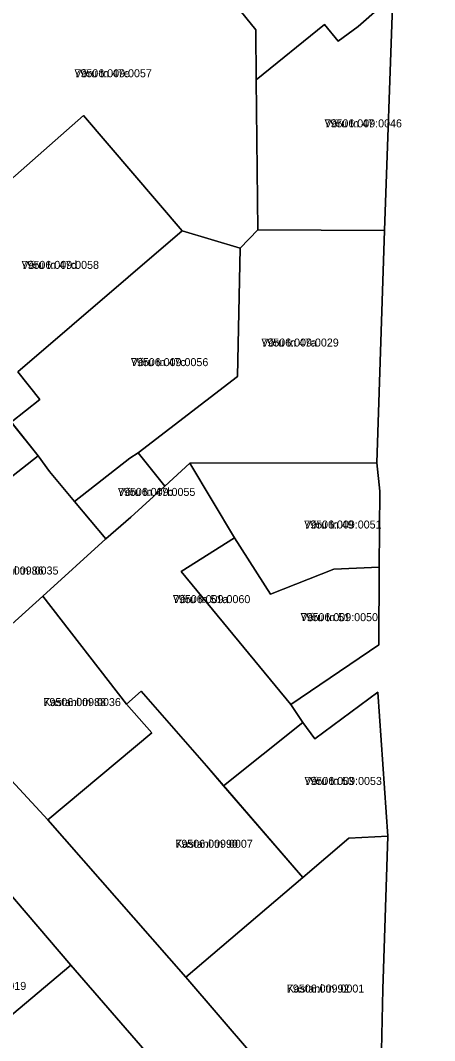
# Model space of a CAD drawing. Extents: x 643847 to 663718, y 6468443 to 6482775.
# Drawn here: x 659135.9 to 659213.5, y 6472833.9 to 6473025.1 of the extents above; entities that cross this region are included whole.
import ezdxf

# ---------------------------------------------------------------- set-up
doc = ezdxf.new("R2010")
doc.units = 0
for name, color, linetype in [('L_AADRESS', 7, 'Continuous'), ('PIIR', 7, 'Continuous'), ('TUNNUS', 7, 'Continuous')]:
    doc.layers.add(name, color=color, linetype=linetype)

msp = doc.modelspace()

# ---------------------------------------------------------------- linework, layer by layer
at = {"layer": 'PIIR'}
for points in [[(659203.54, 6472832.07), (659203.79, 6472843.57), (659204.7, 6472872.27), (659202.84, 6472899.22), (659191.04, 6472890.49), (659188.82, 6472893.55), (659186.53, 6472896.93), (659203.06, 6472908.11), (659203.09, 6472922.62), (659203.22, 6472936.91), (659202.63, 6472942.18), (659204.12, 6472985.73), (659205.66, 6473029.64), (659206.61, 6473064.08), (659206.8, 6473070.76), (659221.9, 6473064.09)], [(659160.01, 6472831.12), (659145.35, 6472848.08), (659130.72, 6472865.11), (659116.35, 6472881.76), (659099.69, 6472901.36), (659079.69, 6472924.88), (659049.93, 6472959.21), (659045.67, 6472964.39), (659029.19, 6472983.58), (659026.15, 6472987.07), (659011.13, 6473004.54), (658997.61, 6473020.32), (658969.3, 6472996.48), (658963.89, 6472998.37), (658972.21, 6473005.47), (658994.25, 6473024.24), (658979.81, 6473040.96)], [(659128.85, 6472888.45), (659141.04, 6472875.28), (659166.89, 6472845.8), (659185.44, 6472824.24)]]:
    msp.add_lwpolyline(points, dxfattribs=at)
for points in [[(659205.66, 6473029.64), (659203.24, 6473027.55), (659199.14, 6473023.98), (659195.41, 6473021.22), (659192.86, 6473024.33), (659180.07, 6473013.96), (659179.98, 6473023.32), (659162.9, 6473044.51), (659183.96, 6473062.45), (659186.1, 6473059.91), (659192.53, 6473065.39), (659194.37, 6473064.28), (659206.61, 6473064.08)], [(659155.16, 6473051.86), (659162.9, 6473044.51), (659179.98, 6473023.32), (659180.07, 6473013.96), (659180.34, 6472985.85), (659177.07, 6472982.42), (659166.2, 6472985.69), (659147.71, 6473007.27), (659123.22, 6472985.75), (659112.47, 6472977.03), (659097.41, 6472993.3), (659091.21, 6472999.7), (659094.35, 6472999.83), (659125.13, 6473025.41), (659147.51, 6473044.37)], [(659205.66, 6473029.64), (659204.12, 6472985.73), (659180.34, 6472985.85), (659180.07, 6473013.96), (659192.86, 6473024.33), (659195.41, 6473021.22), (659199.14, 6473023.98), (659203.24, 6473027.55)], [(659147.71, 6473007.27), (659166.2, 6472985.69), (659135.36, 6472959.26), (659139.49, 6472954.05), (659134.14, 6472949.81), (659131.92, 6472952.61), (659125.48, 6472959.98), (659112.47, 6472977.03), (659123.22, 6472985.75)], [(659166.2, 6472985.69), (659177.07, 6472982.42), (659176.53, 6472958.37), (659157.92, 6472944.08), (659156.37, 6472943.05), (659146.01, 6472934.94), (659141.31, 6472940.59), (659139.17, 6472943.51), (659134.14, 6472949.81), (659139.49, 6472954.05), (659135.36, 6472959.26)], [(659202.63, 6472942.18), (659167.6, 6472942.11), (659162.93, 6472937.83), (659157.92, 6472944.08), (659176.53, 6472958.37), (659177.07, 6472982.42), (659180.34, 6472985.85), (659204.12, 6472985.73)], [(659100.66, 6472921.71), (659092.48, 6472931.43), (659091.7, 6472932.4), (659098.96, 6472938.32), (659100.72, 6472936.04), (659111.4, 6472930.82), (659120.28, 6472937.71), (659117.67, 6472941.08), (659131.92, 6472952.61), (659139.17, 6472943.51), (659115.07, 6472924.57), (659115.52, 6472923.89), (659105.83, 6472915.66)], [(659119.91, 6472899.03), (659105.83, 6472915.66), (659115.52, 6472923.89), (659115.07, 6472924.57), (659139.17, 6472943.51), (659141.31, 6472940.59), (659146.01, 6472934.94), (659151.9, 6472927.93), (659140.08, 6472917.19)], [(659157.92, 6472944.08), (659162.93, 6472937.83), (659156.55, 6472931.99), (659151.9, 6472927.93), (659146.01, 6472934.94), (659156.37, 6472943.05)], [(659167.6, 6472942.11), (659175.97, 6472928.13), (659165.99, 6472921.85), (659186.53, 6472896.93), (659188.82, 6472893.55), (659173.94, 6472881.67), (659170.71, 6472885.42), (659158.51, 6472899.4), (659155.72, 6472896.95), (659140.08, 6472917.19), (659151.9, 6472927.93), (659156.55, 6472931.99), (659162.93, 6472937.83)], [(659167.6, 6472942.11), (659202.63, 6472942.18), (659203.22, 6472936.91), (659203.09, 6472922.62), (659194.62, 6472922.25), (659182.74, 6472917.6), (659175.97, 6472928.13)], [(659165.99, 6472921.85), (659175.97, 6472928.13), (659182.74, 6472917.6), (659194.62, 6472922.25), (659203.09, 6472922.62), (659203.06, 6472908.11), (659186.53, 6472896.93)], [(659141.04, 6472875.28), (659128.85, 6472888.45), (659122.23, 6472896.09), (659119.91, 6472899.03), (659140.08, 6472917.19), (659155.72, 6472896.95), (659160.47, 6472891.61)], [(659141.04, 6472875.28), (659160.47, 6472891.61), (659155.72, 6472896.95), (659158.51, 6472899.4), (659170.71, 6472885.42), (659188.77, 6472864.47), (659166.89, 6472845.8)], [(659204.7, 6472872.27), (659197.41, 6472871.84), (659188.77, 6472864.47), (659173.94, 6472881.67), (659188.82, 6472893.55), (659191.04, 6472890.49), (659202.84, 6472899.22)], [(659197.41, 6472871.84), (659204.7, 6472872.27), (659203.79, 6472843.57), (659203.54, 6472832.07), (659202.58, 6472827.96), (659195.91, 6472821.22), (659190.33, 6472820.1), (659185.44, 6472824.24), (659166.89, 6472845.8), (659188.77, 6472864.47)], [(659145.35, 6472848.08), (659114.06, 6472821.75), (659099.5, 6472838.69), (659130.72, 6472865.11)], [(659160.01, 6472831.12), (659128.23, 6472805.13), (659114.06, 6472821.75), (659145.35, 6472848.08)]]:
    msp.add_lwpolyline(points, close=True, dxfattribs=at)

# ---------------------------------------------------------------- texts
at = {"layer": 'L_AADRESS'}
for s, p in [('Võru tn 47e', (659146, 6473014.45)), ('Võru tn 47', (659192.86, 6473005.06)), ('Võru tn 47d', (659136.09, 6472978.54)), ('Võru tn 47a', (659181.02, 6472963.99)), ('Võru tn 47c', (659156.58, 6472960.32)), ('Võru tn 47b', (659154.15, 6472936)), ('Võru tn 49', (659189.04, 6472929.89)), ('Kastani tn 86', (659128.5, 6472921.27)), ('Võru tn 51a', (659164.45, 6472915.91)), ('Võru tn 51', (659188.37, 6472912.53)), ('Kastani tn 88', (659140.19, 6472896.62)), ('Võru tn 53', (659189.1, 6472881.84)), ('Kastani tn 90', (659164.91, 6472870.07)), ('Kastani tn 92', (659185.8, 6472842.94))]:
    msp.add_text(s, height=1.5, dxfattribs=at).set_placement(p)
at = {"layer": 'TUNNUS'}
for s, p in [('79506:009:0057', (659146, 6473014.45)), ('79506:009:0046', (659192.86, 6473005.06)), ('79506:009:0058', (659136.09, 6472978.54)), ('79506:009:0029', (659181.02, 6472963.99)), ('79506:009:0056', (659156.58, 6472960.32)), ('79506:009:0055', (659154.15, 6472936)), ('79506:009:0051', (659189.04, 6472929.89)), ('79506:009:0035', (659128.5, 6472921.27)), ('79506:009:0060', (659164.45, 6472915.91)), ('79506:009:0050', (659188.37, 6472912.53)), ('79506:009:0036', (659140.19, 6472896.62)), ('79506:009:0053', (659189.1, 6472881.84)), ('79506:009:0007', (659164.91, 6472870.07)), ('79506:008:0019', (659122.46, 6472843.43)), ('79506:009:0001', (659185.8, 6472842.94))]:
    msp.add_text(s, height=1.5, dxfattribs=at).set_placement(p)

doc.saveas('drawing.dxf')
